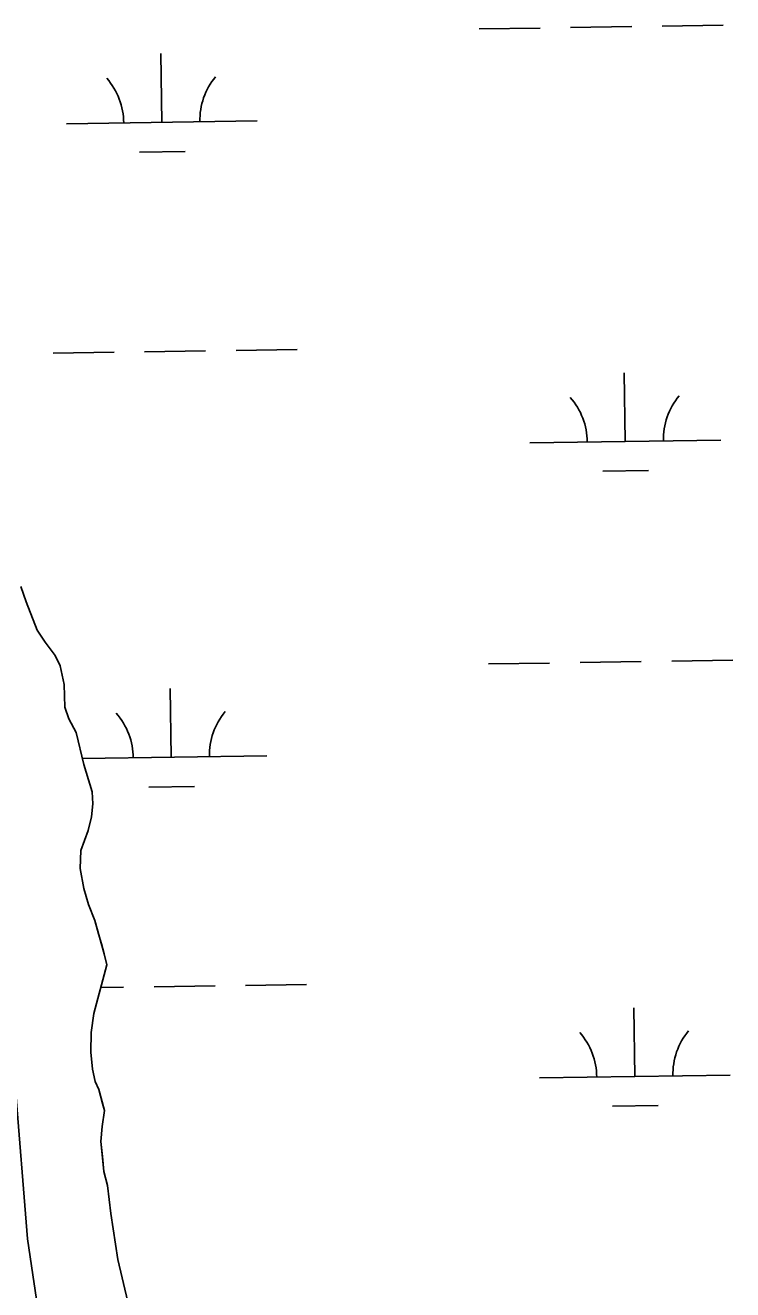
# Model space of a CAD drawing. Extents: x 3807117 to 3845308, y 337856 to 363736.
# Drawn here: x 3838076 to 3838447, y 351307 to 351969 of the extents above; entities that cross this region are included whole.
import ezdxf

# ---------------------------------------------------------------- set-up
doc = ezdxf.new("R2010")
doc.units = 0
doc.layers.add('V-TOPO-SHOR', color=7, linetype='Continuous')
doc.layers.add('V-WETL-SWMP', color=7, linetype='Continuous')

msp = doc.modelspace()

# ---------------------------------------------------------------- linework, layer by layer
at = {"layer": 'V-TOPO-SHOR'}
for points in [[(3838129.47, 351300.24), (3838124.25, 351322.33), (3838120.63, 351346.47), (3838118.89, 351361.16), (3838116.97, 351368.53), (3838116.11, 351376.39), (3838115.25, 351384.26), (3838115.96, 351392.09), (3838117.21, 351400.42), (3838116.25, 351404.11), (3838114.33, 351411.48), (3838112.34, 351415.71), (3838110.92, 351422.02), (3838110.08, 351430.93), (3838110.33, 351441.38), (3838111.61, 351451.29), (3838118.49, 351476.75), (3838117.06, 351482.54), (3838115.62, 351487.8), (3838114.17, 351493.07), (3838112.24, 351499.91), (3838108.78, 351508.36), (3838106.37, 351516.79), (3838104.52, 351527.29), (3838104.75, 351536.7), (3838108.66, 351547.07), (3838110.4, 351554.35), (3838111.08, 351561.14), (3838110.71, 351567.42), (3838108.77, 351573.74), (3838106.34, 351581.64), (3838102.34, 351598.47), (3838098.54, 351605.57), (3838096.49, 351611.69), (3838096.14, 351623.52), (3838094.07, 351633.4), (3838091.38, 351638.8), (3838086.1, 351645.72), (3838081.85, 351651.99), (3838076.14, 351666.88), (3838073.41, 351675)], [(3838063.9, 351494.58), (3838076.81, 351333.18), (3838091.25, 351236.6), (3838098.58, 351193.02), (3838112.45, 351138.3), (3838124.59, 351098.79), (3838143.97, 351055.96), (3838180.08, 350990.78), (3838242.49, 350909.8)]]:
    msp.add_lwpolyline(points, dxfattribs=at)
at = {"layer": 'V-WETL-SWMP'}
for p, q in [((3838313.64, 351967.02), (3838345.64, 351967.5)), ((3838361.63, 351967.74), (3838393.63, 351968.22)), ((3838409.63, 351968.46), (3838441.62, 351968.94)), ((3838147.29, 351918.09), (3838146.75, 351954.09)), ((3838097.3, 351917.34), (3838197.28, 351918.84)), ((3838135.52, 351902.48), (3838159.52, 351902.84)), ((3838090.25, 351797.15), (3838122.25, 351797.63)), ((3838138.25, 351797.87), (3838170.24, 351798.35)), ((3838186.24, 351798.59), (3838218.24, 351799.07)), ((3838390.29, 351750.9), (3838389.75, 351786.9)), ((3838340.3, 351750.15), (3838440.29, 351751.65)), ((3838378.53, 351735.29), (3838402.52, 351735.65)), ((3838318.62, 351634.38), (3838350.62, 351634.86)), ((3838366.62, 351635.1), (3838398.61, 351635.58)), ((3838414.61, 351635.82), (3838446.61, 351636.3)), ((3838152.27, 351585.45), (3838151.73, 351621.45)), ((3838105.6, 351584.75), (3838202.27, 351586.2)), ((3838140.51, 351569.84), (3838164.5, 351570.2)), ((3838143.23, 351465.23), (3838175.23, 351465.71)), ((3838191.22, 351465.95), (3838223.22, 351466.43)), ((3838115.27, 351464.81), (3838127.23, 351464.99)), ((3838395.28, 351418.26), (3838394.74, 351454.26)), ((3838345.28, 351417.51), (3838445.27, 351419.01)), ((3838383.51, 351402.65), (3838407.51, 351403.01))]:
    msp.add_line(p, q, dxfattribs=at)
for points in [[(3838129.47, 351300.24), (3838124.24, 351322.33), (3838120.63, 351346.47), (3838118.89, 351361.16), (3838116.97, 351368.53), (3838115.25, 351384.26), (3838115.96, 351392.09), (3838117.21, 351400.42), (3838114.33, 351411.48), (3838112.34, 351415.71), (3838110.92, 351422.02), (3838110.08, 351430.93), (3838110.33, 351441.38), (3838111.61, 351451.29), (3838118.49, 351476.75), (3838117.06, 351482.54), (3838112.24, 351499.91), (3838108.78, 351508.36), (3838106.37, 351516.79), (3838104.52, 351527.29), (3838104.75, 351536.7), (3838108.66, 351547.07), (3838110.4, 351554.35), (3838111.08, 351561.13), (3838110.71, 351567.42), (3838106.34, 351581.64), (3838102.34, 351598.48), (3838098.54, 351605.57), (3838096.49, 351611.69), (3838096.14, 351623.52), (3838094.07, 351633.4), (3838091.38, 351638.8), (3838086.1, 351645.72), (3838081.86, 351651.99), (3838076.14, 351666.88), (3838073.41, 351675)], [(3838063.9, 351494.58), (3838076.8, 351333.18), (3838091.25, 351236.6)]]:
    msp.add_lwpolyline(points, dxfattribs=at)
for centre, start, end in [((3838092.05, 351917.74), 0.08653, 41.63019), ((3838202.52, 351919.39), 140.08653, 181.63019), ((3838335.05, 351750.55), 0.08653, 41.63019), ((3838445.52, 351752.2), 140.08653, 181.63019), ((3838097.03, 351585.1), 0.08653, 41.63019), ((3838207.5, 351586.76), 140.08653, 181.63019), ((3838340.03, 351417.91), 0.08653, 41.63019), ((3838450.51, 351419.56), 140.08653, 181.63019)]:
    msp.add_arc(centre, 35.25, start, end, dxfattribs=at)

doc.saveas('drawing.dxf')
